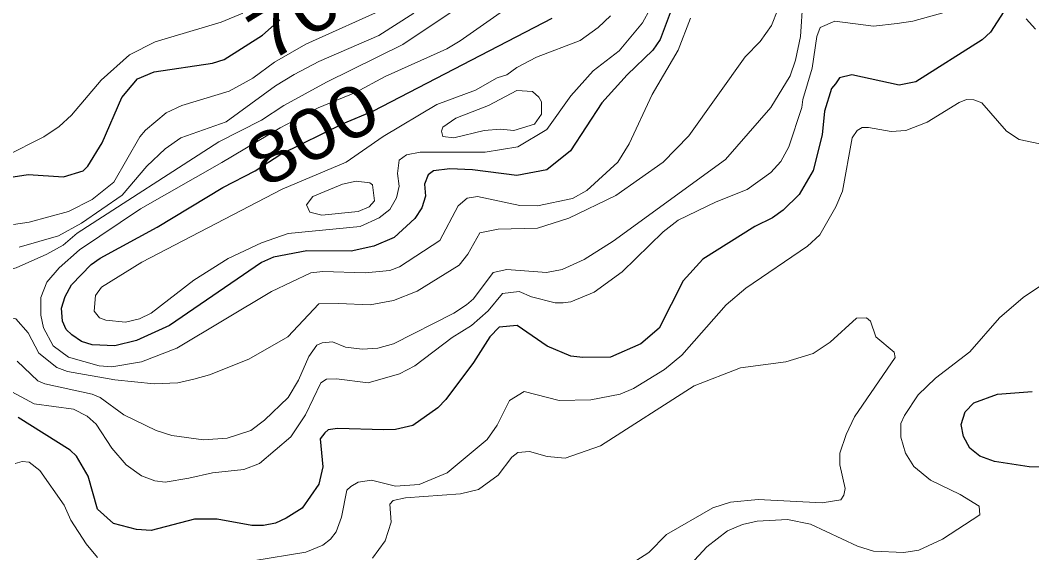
# Model space of a CAD drawing. Extents: x 423 to 448.8, y 7456.3 to 7484.
# Drawn here: x 441.863 to 443.452, y 7474.066 to 7474.902 of the extents above; entities that cross this region are included whole.
import ezdxf
from ezdxf.enums import TextEntityAlignment as Align

# ---------------------------------------------------------------- set-up
doc = ezdxf.new("R2010")
doc.units = 0
doc.header["$LTSCALE"] = 0.032
doc.layers.add('1', color=7, linetype='Continuous', lineweight=25)
doc.layers.add('2', color=7, linetype='Continuous', lineweight=13)
doc.layers.add('61', color=7, linetype='Continuous')

msp = doc.modelspace()

# ---------------------------------------------------------------- linework, layer by layer
at = {"layer": '1'}
for points in [[(442.9012, 7474.9604), (442.8679, 7474.8722), (442.8563, 7474.8552), (442.8161, 7474.8165), (442.7766, 7474.7724), (442.7271, 7474.6974), (442.69, 7474.6672), (442.6428, 7474.6587), (442.5732, 7474.6672), (442.5377, 7474.6687), (442.5121, 7474.6657), (442.5036, 7474.6595), (442.4982, 7474.6448), (442.4997, 7474.6262), (442.4935, 7474.6077), (442.4827, 7474.5907), (442.4502, 7474.5612), (442.4185, 7474.5473), (442.383, 7474.5396), (442.3134, 7474.5404), (442.2608, 7474.5303), (442.2422, 7474.5218), (442.0975, 7474.4228), (442.0457, 7474.3996), (442.0117, 7474.3911), (441.9761, 7474.3927), (441.9591, 7474.398), (441.9444, 7474.4081), (441.9351, 7474.4166), (441.9297, 7474.4298), (441.9282, 7474.4499), (441.9336, 7474.4685), (441.9436, 7474.487), (441.9746, 7474.5187), (441.9885, 7474.5288), (442.0782, 7474.5775), (442.1811, 7474.6394), (442.2321, 7474.6657), (442.2725, 7474.6921), (442.3704, 7474.7401), (442.4177, 7474.76), (442.6985, 7474.9055)], [(441.8384, 7474.6541), (441.8756, 7474.6603), (441.9313, 7474.6564), (441.9622, 7474.6657), (441.9691, 7474.6734), (441.9916, 7474.7098), (442.0225, 7474.7809), (442.0388, 7474.8003), (442.0473, 7474.8103), (442.0736, 7474.8211), (442.1648, 7474.8351), (442.1834, 7474.8405), (442.2436, 7474.879), (442.2709, 7474.9028)], [(443.4078, 7474.9163), (443.3869, 7474.8838), (443.3737, 7474.8714), (443.2693, 7474.8057), (443.2431, 7474.8002), (443.1688, 7474.8165), (443.1495, 7474.8118), (443.1432, 7474.8026), (443.137, 7474.7949), (443.1262, 7474.7593), (443.1224, 7474.7222), (443.1085, 7474.6665), (443.086, 7474.6286), (443.0613, 7474.6038), (443.0442, 7474.5922), (443.0164, 7474.5783), (442.9352, 7474.5272), (442.9043, 7474.4932), (442.8663, 7474.4189), (442.8377, 7474.3942), (442.7898, 7474.3733), (442.7465, 7474.3725), (442.7279, 7474.3749), (442.6908, 7474.3903), (442.6436, 7474.4228), (442.615, 7474.4205), (442.6003, 7474.405), (442.5747, 7474.3648), (442.5314, 7474.3068), (442.5191, 7474.2936), (442.4796, 7474.2658), (442.4526, 7474.2596), (442.434, 7474.2588), (442.3613, 7474.2612), (442.3466, 7474.2588), (442.3412, 7474.2542), (442.3342, 7474.2449), (442.3381, 7474.2008), (442.3319, 7474.1737), (442.3056, 7474.1359), (442.2808, 7474.1204), (442.2638, 7474.1127), (442.2453, 7474.1088), (442.2267, 7474.1088), (442.1726, 7474.1188), (442.137, 7474.1188), (442.0689, 7474.101), (442.0457, 7474.1026), (442.0094, 7474.1119), (441.9846, 7474.1343), (441.9699, 7474.1861)], [(443.4573, 7474.8884), (443.4426, 7474.9047)], [(443.5586, 7474.1993), (443.4472, 7474.2008), (443.3931, 7474.2093), (443.3699, 7474.2178), (443.3544, 7474.2302), (443.3443, 7474.2488), (443.3405, 7474.2674), (443.3467, 7474.2874), (443.3606, 7474.3014), (443.3977, 7474.3153)], [(443.3977, 7474.3153), (443.4519, 7474.3192)], [(441.9699, 7474.1861), (441.9513, 7474.2179), (441.9413, 7474.2271), (441.8601, 7474.2782)]]:
    msp.add_lwpolyline(points, dxfattribs=at)
at = {"layer": '2'}
for points in [[(441.8755, 7474.4112), (441.8562, 7474.4336), (441.8407, 7474.4367), (441.7998, 7474.4205), (441.7711, 7474.4251), (441.7487, 7474.446), (441.751, 7474.4685), (441.7603, 7474.4808), (441.7719, 7474.4893), (441.7951, 7474.4986), (441.857, 7474.5133), (441.905, 7474.5349), (441.9305, 7474.5489), (441.9523, 7474.5678), (442.1749, 7474.7113), (442.2422, 7474.7454), (442.277, 7474.7686), (442.3442, 7474.8049), (442.4641, 7474.8644), (442.6057, 7474.9596)], [(442.9158, 7474.9054), (442.8965, 7474.8552), (442.8555, 7474.7856), (442.8192, 7474.7082), (442.8014, 7474.6796), (442.7526, 7474.6347), (442.7302, 7474.6223), (442.6753, 7474.6108), (442.6475, 7474.6115), (442.581, 7474.6255), (442.5647, 7474.6231), (442.5508, 7474.6107), (442.5221, 7474.5566), (442.4588, 7474.5148), (442.4433, 7474.5094), (442.4046, 7474.5055), (442.3381, 7474.5079), (442.3195, 7474.5056), (442.2577, 7474.4762), (442.1092, 7474.3872), (442.0535, 7474.3656), (442.0071, 7474.3578), (441.987, 7474.3594), (441.939, 7474.3733), (441.915, 7474.3911), (441.8995, 7474.419), (441.8957, 7474.4391), (441.8957, 7474.4669), (441.905, 7474.4909), (441.9243, 7474.5133), (441.956, 7474.5419), (442.0519, 7474.6061), (442.1795, 7474.6788), (442.2711, 7474.7331), (442.3312, 7474.7646), (442.3897, 7474.7886), (442.4362, 7474.8142), (442.533, 7474.8575), (442.5539, 7474.8699), (442.6482, 7474.9364)], [(441.8524, 7474.5814), (441.8771, 7474.5852), (441.939, 7474.6022), (441.9761, 7474.6208), (442.0101, 7474.6479), (442.0511, 7474.719), (442.0597, 7474.7299), (442.0921, 7474.7569), (442.1169, 7474.7685), (442.1911, 7474.791), (442.2283, 7474.8111), (442.2623, 7474.8366), (442.3118, 7474.8645), (442.4417, 7474.9232)], [(443.0922, 7474.9325), (443.0884, 7474.8768), (443.0806, 7474.8397), (443.0721, 7474.815), (443.0419, 7474.7655), (442.9708, 7474.6834), (442.7944, 7474.5551), (442.7488, 7474.5264), (442.714, 7474.511), (442.6893, 7474.5063), (442.6274, 7474.511), (442.6057, 7474.5063), (442.5747, 7474.4646), (442.564, 7474.4553), (442.5438, 7474.4421), (442.4495, 7474.3942), (442.4247, 7474.3872), (442.4, 7474.3857), (442.3737, 7474.3888), (442.3536, 7474.3973), (442.3373, 7474.3958), (442.3288, 7474.3919), (442.3164, 7474.3741), (442.3002, 7474.337), (442.284, 7474.3099), (442.2468, 7474.2743), (442.2252, 7474.258), (442.1881, 7474.2457), (442.1509, 7474.2434), (442.1014, 7474.2503), (442.0767, 7474.2581), (442.0256, 7474.2828), (441.9885, 7474.3099), (441.9761, 7474.3153), (441.9019, 7474.3315), (441.891, 7474.3362), (441.8586, 7474.3671)], [(443.0528, 7474.9194), (443.0427, 7474.8939), (443.0249, 7474.8691), (443.0017, 7474.8451), (442.9128, 7474.7206), (442.8725, 7474.6796), (442.7983, 7474.627), (442.7248, 7474.5914), (442.6753, 7474.5759), (442.6135, 7474.5744), (442.5848, 7474.5682), (442.5662, 7474.535), (442.5523, 7474.5179), (442.4866, 7474.4769), (442.4495, 7474.4623), (442.4124, 7474.4553), (442.3629, 7474.4576), (442.3319, 7474.4568), (442.2832, 7474.405), (442.2221, 7474.3702), (442.1602, 7474.3454), (442.1355, 7474.3385), (442.1107, 7474.3331), (442.0736, 7474.3315), (442.0117, 7474.3377), (441.9374, 7474.3509), (441.9204, 7474.357), (441.8925, 7474.3795), (441.8755, 7474.4112)], [(442.7898, 7474.9093), (442.7704, 7474.8907), (442.7426, 7474.8707), (442.6738, 7474.8444), (442.6428, 7474.8281), (442.6274, 7474.8165), (442.6119, 7474.8119), (442.5779, 7474.7925), (442.5175, 7474.7701), (442.4332, 7474.7198), (442.3752, 7474.6796), (442.2747, 7474.6371), (442.0542, 7474.5226), (441.9908, 7474.4831), (441.9815, 7474.47), (441.9792, 7474.4453), (441.9877, 7474.4352), (441.9978, 7474.4313), (442.0287, 7474.4282), (442.0504, 7474.4336), (442.0689, 7474.4422), (442.1355, 7474.494), (442.1896, 7474.528), (442.2422, 7474.5527), (442.284, 7474.5675), (442.3969, 7474.5783), (442.427, 7474.5922), (442.4433, 7474.6053), (442.4541, 7474.6232), (442.458, 7474.6417), (442.4557, 7474.6618), (442.458, 7474.6827), (442.4696, 7474.6912), (442.4912, 7474.6951), (442.5933, 7474.6951), (442.6444, 7474.7036), (442.69, 7474.7306), (442.7275, 7474.7836), (442.7627, 7474.8227), (442.8037, 7474.8544), (442.84, 7474.8985), (442.8524, 7474.9202)], [(441.84, 7474.6889), (441.9003, 7474.7191), (441.9243, 7474.7353), (441.9436, 7474.753), (441.99, 7474.808), (442.0349, 7474.8482), (442.0751, 7474.8683), (442.1788, 7474.8992), (442.2128, 7474.9132)], [(441.8617, 7474.5458), (441.9235, 7474.5636), (441.9591, 7474.5837), (442.0233, 7474.6278), (442.062, 7474.6734), (442.0906, 7474.7005), (442.1153, 7474.7175), (442.1865, 7474.743), (442.2638, 7474.7995), (442.2932, 7474.8173), (442.3319, 7474.8374), (442.4263, 7474.8784), (442.4812, 7474.9132)], [(443.3142, 7474.9147), (443.2647, 7474.9008), (443.24, 7474.897), (443.2028, 7474.8931), (443.1425, 7474.9008), (443.1193, 7474.8907), (443.1138, 7474.8768), (443.1069, 7474.8273), (443.0922, 7474.7778), (443.0906, 7474.7655), (443.0698, 7474.7036), (443.0574, 7474.6803), (443.042, 7474.6633), (443.0048, 7474.6363), (442.9561, 7474.617), (442.8965, 7474.5883), (442.8725, 7474.5698), (442.8084, 7474.5071), (442.7643, 7474.4754), (442.7279, 7474.4599), (442.7156, 7474.4584)], [(443.4643, 7474.7082), (443.4317, 7474.7152), (443.4116, 7474.7283), (443.373, 7474.7724), (443.3606, 7474.7771), (443.349, 7474.7778), (443.3374, 7474.7732), (443.2871, 7474.7422), (443.2539, 7474.7291), (443.2307, 7474.7275), (443.1951, 7474.7337), (443.185, 7474.7337), (443.1773, 7474.7291), (443.1695, 7474.7175), (443.1541, 7474.634), (443.144, 7474.6092), (443.1185, 7474.5651), (443.0991, 7474.5473), (443.0025, 7474.4816), (442.9715, 7474.4553), (442.9019, 7474.3764), (442.8749, 7474.3539), (442.8261, 7474.3238), (442.8053, 7474.3153), (442.7589, 7474.306), (442.7094, 7474.3052), (442.6544, 7474.3192), (442.6312, 7474.3052), (442.6119, 7474.2666), (442.5964, 7474.2441), (442.5338, 7474.1915), (442.4897, 7474.173), (442.4526, 7474.1707), (442.4146, 7474.1799), (442.3938, 7474.1768), (442.3822, 7474.1699), (442.376, 7474.1645), (442.3675, 7474.122), (442.359, 7474.0987), (442.3505, 7474.0871), (442.3381, 7474.0779), (442.3118, 7474.067), (442.2283, 7474.0531)], [(443.438, 7474.4669), (443.4937, 7474.504)], [(442.7156, 7474.4584), (442.7032, 7474.4584), (442.666, 7474.4677), (442.6467, 7474.4762), (442.6204, 7474.4731), (442.598, 7474.446), (442.5717, 7474.4228), (442.5415, 7474.4042), (442.4827, 7474.3594), (442.4588, 7474.347), (442.4093, 7474.3331), (442.3598, 7474.3393), (442.3443, 7474.3385), (442.335, 7474.3331), (442.311, 7474.2828), (442.2878, 7474.248), (442.2391, 7474.2062), (442.2143, 7474.1969), (442.1648, 7474.1916), (442.1277, 7474.183), (442.0906, 7474.1768), (442.0743, 7474.1791), (442.0535, 7474.1869), (442.0295, 7474.2039), (442.007, 7474.2302), (441.9823, 7474.2681), (441.9684, 7474.2805), (441.9467, 7474.2913), (441.8849, 7474.2998), (441.8431, 7474.3223)], [(442.8578, 7473.985), (442.9414, 7474.0755), (442.9739, 7474.1003), (442.9971, 7474.1103), (443.0203, 7474.1157), (443.0682, 7474.1181), (443.1038, 7474.1111), (443.1781, 7474.0763), (443.2028, 7474.0686), (443.2508, 7474.0662), (443.274, 7474.0701), (443.3111, 7474.0871), (443.3699, 7474.1258), (443.3691, 7474.139), (443.339, 7474.1575), (443.2926, 7474.1799), (443.2662, 7474.2016), (443.2531, 7474.2225), (443.2461, 7474.2473), (443.2461, 7474.2689), (443.2515, 7474.2813), (443.2732, 7474.3138), (443.3002, 7474.3401), (443.3544, 7474.3818), (443.4008, 7474.4352), (443.438, 7474.4669)], [(442.4162, 7474.0577), (442.4363, 7474.0848), (442.4456, 7474.1142), (442.4433, 7474.1421), (442.4487, 7474.1482), (442.468, 7474.1521), (442.5547, 7474.1583), (442.5825, 7474.1652), (442.6134, 7474.1877), (442.6351, 7474.2163), (442.6443, 7474.2232), (442.663, 7474.2248), (442.6908, 7474.2171), (442.7186, 7474.2147), (442.7743, 7474.2341), (442.9213, 7474.3284), (442.994, 7474.3563), (443.0652, 7474.3656), (443.1085, 7474.3787), (443.1348, 7474.3965), (443.1765, 7474.4344), (443.192, 7474.4352), (443.1982, 7474.4297), (443.2067, 7474.405), (443.2353, 7474.381), (443.2369, 7474.3726), (443.1734, 7474.2797), (443.1603, 7474.2519), (443.1502, 7474.2225), (443.1502, 7474.2039), (443.1587, 7474.1668), (443.1564, 7474.1567), (443.1517, 7474.149), (443.1224, 7474.1444), (443.0218, 7474.1498), (442.9785, 7474.1452), (442.9507, 7474.1366), (442.878, 7474.0949), (442.8501, 7474.0662), (442.7743, 7474.0175)], [(441.9846, 7474.0585), (441.9668, 7474.0802), (441.9428, 7474.1173), (441.932, 7474.1405), (441.8941, 7474.1954), (441.8771, 7474.2085), (441.8663, 7474.2093), (441.8554, 7474.2062)]]:
    msp.add_lwpolyline(points, dxfattribs=at)
for points in [[(442.6675, 7474.7902), (442.6776, 7474.7817), (442.6815, 7474.774), (442.6815, 7474.7546), (442.6706, 7474.7392), (442.6382, 7474.7291), (442.6173, 7474.7314), (442.5918, 7474.7291), (442.5438, 7474.7175), (442.5268, 7474.7198), (442.5245, 7474.7283), (442.5268, 7474.7345), (442.5469, 7474.7484), (442.5987, 7474.7686), (442.6428, 7474.7918)], [(442.4162, 7474.644), (442.4123, 7474.6471), (442.3907, 7474.6494), (442.369, 7474.6448), (442.3226, 7474.6254), (442.3125, 7474.6123), (442.318, 7474.6007), (442.3366, 7474.5961), (442.3938, 7474.6022), (442.4108, 7474.6092), (442.4193, 7474.6185)]]:
    msp.add_lwpolyline(points, close=True, dxfattribs=at)

# ---------------------------------------------------------------- texts
at = {"layer": '61', "width": 1.2}
for s, rotation, p in [('700', 31.634, (442.3441, 7474.8909)), ('800', 28.457, (442.3409, 7474.6885))]:
    msp.add_text(s, height=0.08, rotation=rotation, dxfattribs=at).set_placement(p, align=Align.CENTER)

doc.saveas('drawing.dxf')
